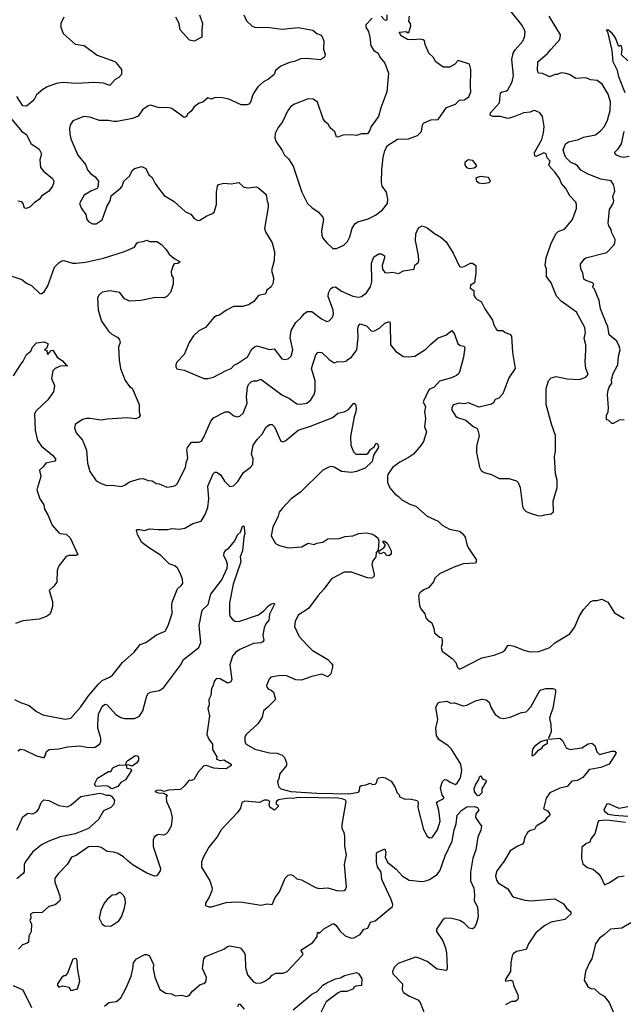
# Model space of a CAD drawing. Extents: x 1690054 to 1842981, y 782881 to 914114.
# Tile 609 of 656: x 1824589 to 1829457, y 859199 to 867136. Entities that reach past the tile are written whole.
import ezdxf

# ---------------------------------------------------------------- set-up
doc = ezdxf.new("R2010")
doc.units = 0

msp = doc.modelspace()

# ---------------------------------------------------------------- linework, layer by layer
at = {"layer": '0CON10XD'}
for points in [[(1828825, 863143.8), (1828875, 863153.3), (1828895, 863170), (1828891.2, 863255), (1828923.9, 863366.1), (1828923.9, 863423.9), (1828911.2, 863475), (1828903.3, 863615), (1828910, 863655), (1828910, 863785), (1828878.8, 863875), (1828836.2, 864035), (1828836.1, 864163.9), (1828853.3, 864225), (1828875, 864250), (1828915, 864259.2), (1829005, 864242.2), (1829103.5, 864236.5), (1829156.1, 864253.9), (1829173.3, 864275), (1829153.9, 864323.9), (1829149.2, 864375), (1829156, 864475), (1829154.2, 864515), (1829142.5, 864565), (1829151.9, 864615), (1829148.2, 864655), (1829078.7, 864778.7), (1828955, 864868), (1828918.1, 864908.1), (1828875.4, 865015.4), (1828838.6, 865065), (1828836.8, 865126.8), (1828828, 865155), (1828835.3, 865215), (1828874.5, 865335.5), (1828915, 865412.9), (1828932.5, 865427.5), (1828981.7, 865448.3), (1829048.6, 865525), (1829079.5, 865615), (1829081.1, 865645), (1829075.3, 865665.3), (1829026.9, 865715), (1828994.2, 865775), (1828958.1, 865815), (1828942.5, 865855), (1828908.1, 865905), (1828862.9, 865955), (1828857.5, 865965), (1828866.4, 865995), (1828843.6, 866023.6), (1828835.3, 866055.3), (1828815, 866063.1), (1828755, 866033.8), (1828742.5, 866035), (1828742, 866065), (1828800.2, 866169.8), (1828814.5, 866225), (1828820, 866275), (1828806.4, 866356.4), (1828785, 866384), (1828750.3, 866400.3), (1828735, 866403.1), (1828705, 866390), (1828655, 866383.8), (1828575, 866352.1), (1828525, 866339.5), (1828466.2, 866356.2), (1828405, 866355.5), (1828384.3, 866365), (1828385.6, 866385), (1828458.5, 866465), (1828468, 866545), (1828480, 866555), (1828515, 866561.1), (1828525, 866569.4), (1828561.8, 866635), (1828572.2, 866685), (1828559.1, 866815), (1828569.5, 866865), (1828585, 866892.5), (1828647.4, 866962.6), (1828661.4, 866995), (1828665.6, 867035), (1828660.6, 867055), (1828636.3, 867096.3), (1828502, 867265)], [(1824946.2, 867155), (1824920, 867105), (1824921.2, 867075), (1824938.8, 867025), (1825035, 866939.2), (1825107.9, 866927.9), (1825215, 866850.8), (1825355, 866800), (1825368.3, 866788.3), (1825410, 866735), (1825408.8, 866695), (1825388.8, 866671.2), (1825360, 866655), (1825315, 866606.7), (1825265, 866623.3), (1825195, 866630), (1825045, 866620.5), (1824935, 866630.5), (1824885, 866622.2), (1824811.2, 866595), (1824776.6, 866573.4), (1824725, 866531.2), (1824701.7, 866488.3), (1824645, 866438.8), (1824615, 866441.2), (1824565, 866516.7)], [(1826398, 867175), (1826417, 867127), (1826465, 867083.3), (1826492.3, 867072.3), (1826585, 867075.6), (1826705, 867060.6), (1826835, 867072), (1826951.9, 867051.9), (1826985.6, 867025.6), (1827015, 867014.2), (1827028.9, 866998.9), (1827042.9, 866965), (1827038.3, 866898.3), (1827052.5, 866855), (1827046.4, 866833.6), (1827015, 866812.5), (1826905, 866822), (1826855, 866819.4), (1826805, 866798.6), (1826765, 866792), (1826695, 866762.5), (1826652.5, 866725), (1826642.5, 866695), (1826595, 866655.7), (1826554.6, 866635.4), (1826508.6, 866595), (1826472.1, 866537.9), (1826449.7, 866470.3), (1826436.7, 866455), (1826421.2, 866448.8), (1826375, 866449.4), (1826275, 866494.4), (1826225, 866505.5), (1826165, 866507.5), (1826135, 866496.2), (1826105, 866506), (1826065, 866472), (1826037.3, 866462.7), (1825995.7, 866434.3), (1825971.7, 866398.3), (1825943.3, 866375), (1825933.9, 866356.1), (1825915, 866346.7), (1825815, 866420), (1825793.6, 866426.4), (1825705, 866429.2), (1825643, 866447), (1825625, 866442.5), (1825580.7, 866409.3), (1825545, 866359.2), (1825499.5, 866340.5), (1825375, 866315.8), (1825345, 866315.7), (1825304.2, 866324.2), (1825233.6, 866323.6), (1825155, 866351.2), (1825105, 866356.2), (1825018.8, 866321.2), (1824996.7, 866285), (1824991.7, 866261.7), (1824992, 866215), (1825000, 866175), (1825058, 866045), (1825119.7, 865969.7), (1825135, 865926.7), (1825158.8, 865895), (1825198.3, 865868.3), (1825223.8, 865835), (1825220, 865785), (1825213.9, 865776.1), (1825163.3, 865755), (1825109.7, 865720.3), (1825070, 865655), (1825087.5, 865615), (1825123.3, 865565), (1825130, 865525), (1825146.4, 865506.4), (1825175, 865490), (1825205, 865490), (1825255, 865523.3), (1825294.2, 865635), (1825317.5, 865675), (1825326.2, 865715), (1825405, 865780), (1825416, 865795), (1825428.8, 865835), (1825473.8, 865875), (1825495, 865921.2), (1825515, 865937.5), (1825575, 865952), (1825605, 865936.2), (1825631.2, 865885), (1825658.6, 865865), (1825681.1, 865815), (1825708.9, 865778.9), (1825755, 865720), (1825835, 865670.8), (1825925, 865587.8), (1825969.5, 865569.5), (1825995, 865533.3), (1826025, 865516.7), (1826040.7, 865519.3), (1826097.5, 865555), (1826139.5, 865570.5), (1826156.7, 865585), (1826175.8, 865645), (1826176.2, 865745), (1826183.3, 865795), (1826192.5, 865807.5), (1826235, 865817.5), (1826295, 865813.3), (1826355, 865824.2), (1826397.5, 865785), (1826435, 865779.2), (1826495, 865788.8), (1826518.3, 865778.3), (1826577.6, 865727.6), (1826583.9, 865673.9), (1826593.3, 865655), (1826593.8, 865625), (1826563.2, 865453.2), (1826572, 865425), (1826625, 865336.7), (1826644.3, 865265), (1826642, 865195), (1826628, 865145)], [(1826038.1, 867175), (1826064.4, 867105), (1826056.9, 867055), (1826056.9, 866995), (1825995, 866963.8), (1825959.5, 866969.5), (1825884.4, 867055), (1825875.5, 867105.5), (1825848.8, 867155)], [(1827431.7, 867148.3), (1827381.2, 867095), (1827382, 867075), (1827400.9, 867040.9), (1827414, 866995), (1827420.8, 866925), (1827445, 866886.2), (1827480, 866865), (1827493.8, 866835), (1827534.2, 866784.2), (1827563.3, 866705), (1827550, 866555), (1827501.2, 866425), (1827482.5, 866355), (1827424.3, 866275.7), (1827411.2, 866238.8), (1827395, 866216.7), (1827345, 866216.2), (1827305, 866201.2), (1827265, 866208.8), (1827195, 866206), (1827155, 866188.8), (1827145, 866191.2), (1827131.7, 866231.7), (1827094.2, 866265), (1827076.7, 866295), (1827051.7, 866311.7), (1827035.6, 866335.6), (1826990.4, 866470.4), (1826955, 866495.8), (1826915, 866499.2), (1826804, 866456), (1826774.6, 866435.4), (1826751.1, 866405), (1826708.3, 866311.7), (1826674.3, 866265.7), (1826650.5, 866219.5), (1826646.7, 866185), (1826656.1, 866156.1), (1826705, 866082.5), (1826725.7, 866045), (1826758, 866015), (1826794.3, 865955), (1826863.5, 865745), (1826911.4, 865655), (1826945, 865622), (1827000, 865585), (1827033.9, 865543.9), (1827038.8, 865525), (1827022.9, 865435), (1827025, 865400), (1827033.8, 865375), (1827065, 865337.5), (1827115, 865292.5), (1827145, 865292)], [(1827145, 865292), (1827202.3, 865317.7), (1827232.1, 865347.9), (1827252.9, 865385), (1827271.2, 865455), (1827295, 865493.3), (1827315, 865506.7), (1827398.3, 865531.7), (1827458.8, 865561.2), (1827515.7, 865604.3), (1827555.6, 865655), (1827557.9, 865687.9), (1827546.7, 865745), (1827512.5, 865795), (1827505.8, 865825), (1827508.6, 865925), (1827520, 866025), (1827535, 866082.5), (1827555, 866122.5), (1827636.1, 866173.9), (1827725, 866176.2), (1827798.3, 866201.7), (1827830, 866235), (1827837.5, 866285), (1827847, 866303), (1827905, 866327.5), (1827965, 866330), (1828032.5, 866427.5), (1828104.4, 866455.6), (1828135, 866487.5), (1828175, 866490.6), (1828210.8, 866515), (1828227.5, 866555), (1828224, 866595), (1828226.7, 866735), (1828216.7, 866776.7), (1828125, 866806), (1828095, 866773.8), (1828055.9, 866754.1), (1828005, 866752.5), (1827946.2, 866795), (1827923.3, 866835), (1827890, 866865), (1827860, 866935), (1827854, 866965), (1827844.4, 866974.4), (1827815, 866980), (1827765, 866972.3), (1827717.5, 866975), (1827666, 867005), (1827650, 867035), (1827705, 867040), (1827715, 867030), (1827728.3, 867031.7), (1827742.5, 867085), (1827740, 867105), (1827727.5, 867125), (1827732.5, 867165)], [(1827550, 867175), (1827550, 867135), (1827545, 867130), (1827532.5, 867135), (1827505, 867163.3)], [(1829067.5, 865972.5), (1829034.6, 865984.6), (1828995, 866025.7), (1828985, 866044.3), (1828972.9, 866085), (1828992, 866135), (1829015, 866151.9), (1829095, 866170.4), (1829135, 866189.3), (1829232.8, 866207.2), (1829275, 866241.9), (1829305.8, 866274.2), (1829329.6, 866325), (1829352.1, 866405), (1829353.8, 866475), (1829334.7, 866534.7), (1829287.1, 866617.1), (1829246, 866645), (1829195, 866650.9), (1829155, 866668.5), (1829075, 866662.9), (1829023.3, 866695), (1828995, 866703.3), (1828955, 866707.8), (1828925, 866694.4), (1828905, 866694), (1828865, 866674.4), (1828805, 866703.3), (1828772.5, 866705), (1828766.2, 866725), (1828768.6, 866795), (1828845, 866863.3), (1828875, 866898.1), (1828944.4, 866975), (1828950, 867015), (1828858.9, 867165)], [(1829473.1, 866545), (1829421.8, 866675), (1829410.9, 866725), (1829374.4, 866795), (1829367.2, 866887.2), (1829335.9, 867025.9), (1829322.5, 867055), (1829335, 867053.3), (1829360, 867035), (1829394.2, 866985), (1829415, 866927.5), (1829427.5, 866922.5), (1829435, 866930), (1829440, 866925), (1829446.7, 866895), (1829440, 866855), (1829495, 866803.3)], [(1824514, 866345), (1824605, 866234.2), (1824645, 866211.2), (1824678.7, 866138.7), (1824745, 866091.2), (1824765.8, 866055), (1824751.1, 866005), (1824757.5, 865945), (1824780, 865915), (1824853.8, 865855), (1824864, 865835), (1824862.5, 865815), (1824850.9, 865789.1), (1824824.2, 865755), (1824765.9, 865714.1), (1824745, 865685.8), (1824707.6, 865662.4), (1824672.3, 865627.7), (1824645, 865613.3), (1824627, 865617), (1824616.7, 865655), (1824605, 865666.7), (1824575, 865672)], [(1829505, 866033.5), (1829455, 866025.3), (1829435, 866029.2), (1829403.1, 866045), (1829385.8, 866065), (1829415.3, 866094.7), (1829442.9, 866135), (1829465.5, 866234.5)], [(1828215, 865936.2), (1828255, 865940.8), (1828273.3, 865955), (1828273, 865963), (1828245, 866000), (1828205, 866007.5), (1828180, 865985), (1828180, 865965), (1828192.5, 865945), (1828215, 865936.2)], [(1829465, 863910), (1829425, 863908.8), (1829375, 863880), (1829365, 863880), (1829340, 863905), (1829323, 863913), (1829322, 863945), (1829334.2, 863975), (1829337.7, 864007.7), (1829330.8, 864115), (1829335, 864150), (1829342, 864175), (1829364.3, 864205), (1829361.9, 864235), (1829374.4, 864285), (1829412.9, 864355), (1829417.5, 864425), (1829431.1, 864475), (1829424.5, 864505), (1829404.5, 864545), (1829344.6, 864595), (1829331.8, 864661.8), (1829318.3, 864691.7), (1829274.6, 864804.6), (1829263.2, 864873.2), (1829224.2, 864964.2), (1829214, 864975), (1829211.2, 864985), (1829220, 865005), (1829210, 865015), (1829155, 865032.9), (1829138.8, 865045), (1829130, 865095), (1829115.8, 865125.8), (1829111.2, 865165), (1829141.4, 865205), (1829156.2, 865215), (1829325, 865260), (1829378.8, 865315), (1829388.8, 865335), (1829392, 865365), (1829362.5, 865422.5), (1829359.2, 865445), (1829340, 865475), (1829335.6, 865495), (1829346.9, 865605), (1829375.3, 865654.7), (1829380.6, 865675), (1829371.9, 865711.9), (1829388.5, 865755), (1829386.4, 865776.4), (1829377.8, 865807.8), (1829358.1, 865838.1), (1829275, 865849.6), (1829175, 865889.6), (1829115, 865921.9), (1829088.2, 865958.2), (1829067.5, 865972.5)], [(1828325, 865816.2), (1828375, 865822.5), (1828387.5, 865835), (1828370, 865865), (1828305, 865870.6), (1828280, 865865), (1828268, 865855), (1828272, 865835), (1828295, 865821.4), (1828325, 865816.2)], [(1826628, 865145), (1826620.8, 865115), (1826635.6, 865055.6), (1826632.9, 865015), (1826616.4, 864983.6), (1826582.9, 864955), (1826575, 864932), (1826565, 864924.3), (1826515, 864912.5), (1826478, 864865), (1826435, 864837.1), (1826385, 864824.3), (1826312.5, 864825), (1826256.2, 864795), (1826195, 864751.2), (1826175, 864748.8), (1826155, 864736.7), (1826086.2, 864655), (1826035, 864628.1), (1825991.7, 864588.3), (1825956, 864535), (1825914.1, 864435.9), (1825857.5, 864375), (1825847.5, 864355), (1825847, 864337), (1825855, 864322.5), (1825915, 864310), (1826074.5, 864244.5), (1826105, 864243.1), (1826153.3, 864255), (1826255, 864308.6), (1826295, 864323.3), (1826319.7, 864350.3), (1826346.7, 864365), (1826425, 864418.1), (1826460.6, 864479.4), (1826481.9, 864498.1), (1826505, 864507.5), (1826605, 864477.6), (1826641.7, 864481.7), (1826702.4, 864402.4), (1826725, 864396), (1826755, 864401.2), (1826777.5, 864425), (1826792.5, 864475), (1826770.9, 864570.9), (1826779.7, 864630.3), (1826815.5, 864694.5), (1826859.2, 864735), (1826885, 864768.8), (1826907.3, 864782.7), (1826945, 864784), (1827022.5, 864725), (1827065, 864703.3), (1827085, 864707.5), (1827110.7, 864739.3), (1827118.8, 864765), (1827118, 864795), (1827077.1, 864905), (1827078.9, 864935), (1827095, 864965.8), (1827115, 864980), (1827135, 864981.4), (1827185, 864948.5), (1827275, 864906.9), (1827325, 864899.2), (1827345.3, 864904.7), (1827385, 864934.3), (1827417.4, 864982.6), (1827429.6, 865025), (1827427.2, 865172.8), (1827446, 865225), (1827485, 865247.5), (1827508.3, 865248.3), (1827531.7, 865231.7), (1827532, 865215), (1827511.4, 865155), (1827515.6, 865125), (1827535, 865098.1), (1827555, 865094.5), (1827595, 865100), (1827645, 865089.1), (1827685, 865110.8), (1827770, 865125), (1827775, 865157.5), (1827802, 865178), (1827807.1, 865192.9), (1827805.6, 865235), (1827780.6, 865355), (1827785, 865410), (1827805, 865457.5), (1827835, 865473.8), (1827875, 865458), (1827935, 865411.4), (1827985, 865382.9), (1828027.5, 865345), (1828084.5, 865254.5), (1828135, 865146.7), (1828155, 865142), (1828175, 865145.8), (1828225, 865172), (1828242, 865172), (1828268.8, 865155), (1828268, 865095), (1828256.7, 865015), (1828224.7, 864995.3), (1828221.9, 864971.9), (1828252.5, 864952.5), (1828252.5, 864915), (1828264.4, 864895), (1828279.8, 864879.8), (1828310, 864865), (1828340, 864805), (1828402, 864715), (1828412.9, 864675), (1828435, 864638.8), (1828445, 864631.2), (1828485, 864630), (1828503.3, 864613.3), (1828541.5, 864601.5), (1828555.5, 864585.5), (1828564.4, 864454.4), (1828583.8, 864325), (1828535, 864250), (1828485, 864120), (1828453.3, 864085), (1828423.3, 864075), (1828406.7, 864045), (1828394.1, 864035.9), (1828295, 864013.3), (1828205, 864046.7), (1828175, 864040), (1828135, 864044), (1828085, 864031.2), (1828073.1, 864005), (1828075, 863987.5), (1828102.7, 863942.7), (1828119.3, 863929.3), (1828188.3, 863908.3), (1828246.4, 863856.4), (1828275, 863843.3), (1828285, 863827.5), (1828294, 863785), (1828273.8, 863695), (1828273.9, 863646.1), (1828297.7, 863527.7), (1828311.4, 863501.4), (1828335.9, 863485.9), (1828395, 863470), (1828455, 863436.7), (1828535, 863438.8), (1828595, 863420), (1828610, 863405), (1828626, 863365), (1828643.3, 863215), (1828653.6, 863193.6), (1828675, 863172.5), (1828705, 863157.5), (1828765, 863138.8), (1828795, 863136.2), (1828825, 863143.8)], [(1824525, 865068.1), (1824605, 865041.4), (1824645, 865011.4), (1824685, 864992.5), (1824755, 864926.7), (1824765, 864927.5), (1824785, 864943.3), (1824815, 864990), (1824869.5, 865140.5), (1824904.1, 865175.9), (1824928.3, 865191.7), (1824945, 865194), (1825015, 865174.2), (1825044.3, 865174.3), (1825118.3, 865181.7), (1825265, 865213.5), (1825435, 865267.1), (1825515, 865303.3), (1825533.3, 865335), (1825545, 865342.5), (1825585, 865347.5), (1825615, 865360), (1825635, 865347.5), (1825695, 865347.5), (1825732.5, 865325), (1825766.4, 865286.4)], [(1825766.4, 865286.4), (1825793.3, 865245), (1825835, 865211.2), (1825882.5, 865185), (1825865, 865170), (1825835, 865167.5), (1825827.5, 865155), (1825810, 865105), (1825812.5, 865075), (1825826.7, 865055), (1825826.2, 865005), (1825805, 864937.5), (1825775, 864904), (1825755, 864894.3), (1825685, 864895.8), (1825565, 864871.4), (1825475, 864866.2), (1825435, 864886.7), (1825395.6, 864935.6), (1825315, 864949.6), (1825255, 864939.4), (1825230.6, 864919.4), (1825217.1, 864895), (1825223.1, 864795), (1825247.5, 864705), (1825305.8, 864625), (1825331.7, 864601.7), (1825379.2, 864575), (1825394.3, 864554.3), (1825399.4, 864535), (1825385.5, 864495), (1825390, 864395), (1825402, 864325), (1825438.8, 864228.8), (1825475, 864178.8), (1825495.6, 864165.6), (1825551.2, 864035), (1825552.5, 863975), (1825560, 863945), (1825550.5, 863929.5), (1825525, 863918.8), (1825456.1, 863926.1), (1825293.2, 863916.8), (1825245, 863908.1), (1825155, 863922.5), (1825125, 863920.8), (1825095, 863914), (1825035.8, 863874.2), (1825030.8, 863845), (1825044.2, 863805), (1825095.5, 863745.5), (1825126.9, 863665), (1825135, 863560), (1825154.3, 863495), (1825205, 863418.8), (1825246.1, 863396.1), (1825291.7, 863381.7), (1825335, 863383.3), (1825406.4, 863373.6), (1825436.1, 863383.9), (1825475, 863410), (1825554.3, 863435.7), (1825585, 863438.6), (1825625, 863422), (1825657.8, 863417.8), (1825688.3, 863398.3), (1825715, 863394), (1825775, 863366.7), (1825815, 863373.3), (1825845, 863381.2), (1825860, 863395), (1825925.7, 863525), (1825931.4, 863565), (1825945.5, 863605), (1825937.1, 863665), (1825942.5, 863687.5), (1825975, 863729.2), (1826035, 863730), (1826055, 863738), (1826075, 863770), (1826131.2, 863898.8), (1826152.4, 863927.6), (1826245.6, 863974.4), (1826275, 863975.8), (1826315, 863944), (1826346.4, 863933.6), (1826365, 863940), (1826391.2, 863965), (1826422.5, 864045), (1826416.9, 864095), (1826427.3, 864175), (1826435, 864195.8), (1826455, 864218.1), (1826475, 864225.6), (1826505, 864225.7), (1826535, 864237.1), (1826702.4, 864112.4), (1826763.8, 864083.8), (1826825, 864040.8), (1826855, 864036.2), (1826905, 864044.2), (1826937.8, 864072.2), (1826963.1, 864115), (1826972.5, 864145), (1826972.9, 864225), (1826942.1, 864325), (1826976.2, 864435), (1826997.5, 864455), (1827025, 864452.5), (1827085, 864397.1), (1827125, 864371.2), (1827155, 864380), (1827195, 864376.7), (1827227.5, 864385), (1827235, 864397.5), (1827265, 864416.2), (1827307.8, 864475), (1827319.1, 864575), (1827316.9, 864645), (1827322.1, 864667.9), (1827335, 864683.3), (1827385, 864668.8), (1827425, 864629.2), (1827445, 864624.2), (1827490.5, 864649.5), (1827535, 864688.8), (1827572.5, 864702.5), (1827578, 864685), (1827580, 864515), (1827622.1, 864462.1), (1827685, 864421.2), (1827725, 864417.8), (1827775, 864422.5), (1827865, 864478.8), (1827905, 864520), (1827965, 864572), (1828027, 864593), (1828075, 864630), (1828095, 864600), (1828123.2, 864523.2), (1828145, 864508.8), (1828170, 864505), (1828180, 864495), (1828168.8, 864415), (1828139.2, 864305), (1828130, 864285), (1828112.6, 864267.4), (1828071.7, 864248.3), (1827975, 864222.5), (1827928.1, 864171.9), (1827895, 864158.5), (1827885, 864148.2), (1827844.3, 864055), (1827860.6, 864015), (1827854.3, 863975.7), (1827862.6, 863922.6), (1827853.1, 863853.1), (1827869.2, 863815), (1827845, 863736.7), (1827825.5, 863704.5), (1827765.3, 863634.7), (1827724.4, 863605.6), (1827655, 863570), (1827596.2, 863525), (1827558.8, 863471.2), (1827554.3, 863455.7), (1827556, 863405), (1827575, 863363.3), (1827613.4, 863313.4), (1827643.4, 863293.4), (1827670.8, 863265), (1827735, 863230.8), (1827785, 863214.3), (1827874.2, 863134.2), (1827965, 863094.2), (1827995, 863061.2), (1828055, 863030), (1828135, 863012), (1828160, 862995), (1828182, 862965), (1828195.6, 862905), (1828209.4, 862875), (1828270, 862785), (1828270, 862765), (1828262.5, 862755), (1828165, 862748.6), (1828085, 862720), (1827975, 862668.6), (1827937.5, 862635), (1827927.5, 862605), (1827885, 862556.7), (1827849.5, 862540.5), (1827816.2, 862515), (1827805.9, 862494.1), (1827814.3, 862415), (1827825, 862386.7), (1827855.7, 862345.7), (1827865.8, 862315.8), (1827878.3, 862298.3), (1827912.5, 862275), (1827929.3, 862229.3), (1827933.6, 862193.6), (1827975, 862160), (1827990, 862155), (1827997.5, 862135), (1827997.5, 862105), (1827987.5, 862075), (1827997.5, 862045), (1828077.7, 861987.7), (1828106.7, 861955), (1828120, 861915), (1828135, 861903.8), (1828145, 861903.8), (1828315, 861990.8), (1828415, 862014.2), (1828485, 862040), (1828505, 862056.7), (1828525, 862091.2), (1828534.5, 862095.5), (1828576.5, 862086.5), (1828655, 862053.1), (1828705, 862040), (1828775, 862042.9), (1828865, 862075.6), (1828905, 862112.5), (1829025.7, 862185), (1829063.3, 862236.7), (1829105, 862332), (1829135, 862382), (1829196.2, 862445), (1829217.5, 862455), (1829244.6, 862454.6), (1829285, 862464.6), (1829332.1, 862442.1), (1829387.5, 862355), (1829465, 862308.8)], [(1824539.5, 864265), (1824594.3, 864355), (1824617.8, 864382.2), (1824645, 864436.7), (1824678.8, 864465), (1824692.5, 864495), (1824725, 864530.8), (1824785, 864538.1), (1824815, 864526.7), (1824816.7, 864515), (1824803.8, 864486.2), (1824790, 864475), (1824808.3, 864468.3), (1824811.7, 864451.7), (1824815, 864437.5), (1824841.7, 864468.3), (1824855, 864472.5), (1824890, 864415), (1824935, 864386), (1824967.5, 864347.5), (1824977.5, 864345), (1824915, 864344), (1824875, 864324), (1824856, 864305), (1824846.7, 864245), (1824868.3, 864188.3), (1824862, 864135), (1824815, 864071.2), (1824720, 863980), (1824708.9, 863955), (1824713.3, 863825), (1824732.9, 863745), (1824765, 863699.2), (1824854, 863625), (1824878, 863595), (1824878.8, 863585), (1824872, 863578), (1824799.4, 863560.6), (1824779.5, 863530.5), (1824748, 863505), (1824760, 863455), (1824727.9, 863345), (1824751.5, 863275), (1824782.5, 863225), (1824790.2, 863190.2), (1824816, 863146), (1824852.1, 863062.1), (1824905, 863000.6), (1824915, 862993.8), (1824965, 862989.4), (1824995, 862958.8), (1825056.7, 862825), (1825043.3, 862816.7), (1824985, 862816), (1824965, 862810), (1824903.3, 862735), (1824891.2, 862695), (1824887.3, 862602.7), (1824865, 862570), (1824827.5, 862535), (1824854, 862445), (1824853.8, 862405), (1824840.8, 862359.2), (1824828.3, 862341.7), (1824804.2, 862325.8), (1824745, 862304.2), (1824615, 862289.2), (1824555, 862268.8)], [(1824547.5, 861655), (1824595, 861631.2), (1824665, 861607.5), (1824725, 861559.2), (1824775, 861531.9), (1824955, 861498.6), (1825000, 861505), (1825083.3, 861596.7), (1825144.4, 861685), (1825221.5, 861778.5), (1825255, 861810), (1825313.3, 861835), (1825337.6, 861852.4), (1825418, 861955), (1825512.1, 862037.9), (1825560.3, 862099.7), (1825605.6, 862114.4), (1825691.7, 862178.3), (1825762.7, 862207.3), (1825787.5, 862252.5), (1825819.6, 862350.4), (1825816.9, 862415), (1825818.3, 862441.7), (1825862.1, 862547.9), (1825893.2, 862576.8), (1825904.2, 862595), (1825902, 862625), (1825884, 862675), (1825861.2, 862715), (1825840, 862735), (1825795, 862750.8), (1825725, 862820), (1825635.6, 862875.6), (1825573, 862923), (1825538, 862985), (1825530.5, 863019.5), (1825535, 863026.2), (1825553.9, 863026.1), (1825595, 863018), (1825635, 863032), (1825705, 863027.1), (1825785, 863027.5), (1825815, 863034.2), (1825875, 863030), (1825921.4, 863038.6), (1825986.1, 863073.9), (1826051.4, 863095), (1826083.6, 863146.4), (1826105.4, 863204.6), (1826113.5, 863275), (1826106.7, 863375), (1826148.6, 863475), (1826161.5, 863488.5), (1826175, 863488.6), (1826205, 863469.2), (1826218.8, 863451.2), (1826240, 863415), (1826285, 863372.9), (1826312.6, 863377.4), (1826347.2, 863412.7), (1826394.5, 863485), (1826446.7, 863525), (1826468.3, 863551.7), (1826473.2, 863595), (1826458.2, 863635), (1826471.5, 863705), (1826505, 863751.9), (1826545.8, 863795), (1826575, 863850), (1826605, 863873.8), (1826625, 863873.8), (1826644, 863855), (1826695, 863738.8), (1826715, 863732.5), (1826735, 863743.1), (1826835, 863828.5), (1826935, 863858.8), (1827115, 863928.8), (1827155, 863964), (1827205, 863974), (1827241.2, 863995), (1827285, 864044), (1827297.9, 864037.9), (1827302.9, 864005), (1827300.7, 863975), (1827287.5, 863935), (1827257.5, 863775), (1827258.8, 863705), (1827282.4, 863652.4), (1827301.2, 863635), (1827385.6, 863634.4), (1827399.5, 863640.5), (1827418.1, 863671.9), (1827448, 863692), (1827465, 863721.2), (1827475, 863716.2), (1827482.2, 863695), (1827479.5, 863685), (1827441.9, 863625), (1827430.6, 863575), (1827375, 863520), (1827305, 863494.3), (1827265, 863486.5), (1827185, 863494.6), (1827125, 863528.6), (1827105, 863533.1), (1827082.1, 863527.9), (1827035, 863503.8), (1826855, 863327.1), (1826777.3, 863272.7), (1826705, 863195.8), (1826681.9, 863165), (1826674.3, 863135), (1826631.9, 863045), (1826617.5, 862975), (1826652.5, 862915), (1826685, 862897.5), (1826755, 862880), (1826865, 862887.8), (1826915, 862916.9), (1826965, 862905.7), (1826985, 862917.5), (1827035, 862925.5), (1827075, 862950.7), (1827165, 862954.6), (1827215, 862970), (1827275, 862974.5), (1827325, 862993.6), (1827385, 862999.2), (1827425, 862991.4), (1827444.4, 862984.4), (1827478.3, 862958.3), (1827486, 862935), (1827478.8, 862861.2), (1827465, 862840), (1827462.5, 862805), (1827437.5, 862775), (1827430, 862745), (1827448.8, 862665), (1827445.9, 862644.1), (1827425.9, 862634.1), (1827395, 862638), (1827265, 862681.8), (1827206.2, 862683.8), (1827105, 862628.1), (1827041.1, 862545), (1826996.4, 862495), (1826919.1, 862390.9), (1826835.8, 862335), (1826810, 862285), (1826804.3, 862245), (1826844.2, 862165), (1826907.1, 862095), (1826948, 862055), (1827075, 861977.5), (1827100.3, 861950.3), (1827110.8, 861935), (1827112.3, 861917.7), (1827097.2, 861862.8), (1827075, 861838.1), (1827025, 861861.4), (1826945, 861841.4), (1826860.9, 861810.9), (1826815, 861813.6), (1826735, 861850.8), (1826675, 861848), (1826613.9, 861836.1), (1826600.5, 861819.5), (1826580.8, 861769.2), (1826581.9, 861755), (1826595, 861738.6), (1826615, 861734), (1826635.5, 861715.5), (1826651.9, 861655), (1826590.8, 861595), (1826556.2, 861565), (1826543.8, 861515), (1826508.6, 861461.4), (1826415, 861373.8), (1826405.7, 861355), (1826404.2, 861315), (1826415.9, 861295.9), (1826484.6, 861254.6), (1826604.5, 861225.5), (1826666.7, 861225), (1826705, 861206.9), (1826725, 861187.5), (1826740.4, 861145), (1826740, 861125), (1826684.3, 861055), (1826680.8, 861025), (1826668.8, 860995), (1826676.7, 860955), (1826696.2, 860935), (1826775, 860915.9), (1826985, 860901.5), (1827243.1, 860896.9), (1827320.9, 860909.1), (1827329.1, 860920.9), (1827332.5, 860955), (1827345, 860962.9), (1827381.7, 860968.3), (1827415, 860981.2), (1827435, 860970), (1827455, 860974.4), (1827467.1, 860985), (1827474, 861015), (1827485, 861026), (1827515, 861031.2), (1827535.9, 861025.9), (1827585, 860996.7), (1827616.8, 860946.8), (1827633.8, 860905), (1827652.5, 860885), (1827650, 860875), (1827695, 860852), (1827735, 860855.7), (1827795, 860843.3), (1827804, 860825), (1827801.2, 860785), (1827845, 860607.5), (1827875.8, 860555.8), (1827895, 860541.2), (1827915, 860543.8), (1827960, 860605), (1827979.4, 860675), (1827969.4, 860765), (1827951.4, 860825), (1827960.8, 860835), (1828004.3, 860855), (1828011.2, 860865), (1827997.5, 860885), (1827982.5, 860945), (1827998, 860995), (1828015, 861011.2), (1828035, 861010), (1828060.3, 860990.3), (1828105, 860970), (1828118.3, 860981.7), (1828144.2, 861025.8), (1828155.6, 861085), (1828147.3, 861135), (1828072.7, 861255), (1828045, 861282.2), (1827968.8, 861335), (1827950, 861365), (1827944, 861425), (1827960.8, 861495), (1827945.8, 861595), (1827965, 861628.8), (1827975, 861634.3), (1828035, 861644), (1828065, 861627.5), (1828095, 861628.1), (1828165, 861604.3), (1828195, 861611.4), (1828265, 861646.2), (1828315, 861658), (1828352.3, 861652.3), (1828374.4, 861634.4), (1828389.4, 861595), (1828425, 861535.8), (1828465, 861508.6), (1828495, 861502.2), (1828545, 861514.3), (1828635, 861551.9), (1828675, 861558), (1828711.8, 861598.2), (1828785, 861727.5), (1828795, 861735.5), (1828832.5, 861745), (1828892.5, 861745), (1828910, 861735), (1828911.1, 861715), (1828889.1, 861585), (1828875, 861550), (1828860.8, 861505), (1828872, 861455), (1828876.2, 861395), (1828853.3, 861345), (1828857.5, 861337.5), (1828945, 861343.8), (1828966.1, 861326.1), (1828997.3, 861267.3), (1829025, 861253.1), (1829122.7, 861267.3), (1829175, 861300), (1829204.1, 861304.1), (1829228, 861285), (1829244.2, 861235), (1829265, 861214), (1829365, 861240), (1829390, 861240), (1829398.8, 861225), (1829343.3, 861135), (1829275, 861108.2), (1829188.3, 861091.7), (1829176.7, 861085), (1829131.9, 861028.1), (1829085, 861002.9), (1829043.3, 860996.7), (1829005, 860954.4), (1828945, 860940.6), (1828865, 860904.4), (1828835, 860861.2), (1828813.1, 860775), (1828845, 860759.5), (1828865.4, 860735), (1828861.9, 860718.1), (1828839, 860701), (1828821.1, 860675), (1828754.4, 860635), (1828742.2, 860607.8), (1828705, 860599.2), (1828684.5, 860585.5), (1828659.2, 860540.8), (1828653.8, 860505), (1828645, 860490), (1828605.3, 860474.8), (1828544, 860436), (1828497.4, 860352.6), (1828436.9, 860275), (1828425.7, 860235), (1828435, 860200), (1828448.7, 860178.7), (1828525, 860129.2), (1828560, 860075), (1828575, 860063.5), (1828665, 860039.1), (1828715, 860033.4), (1828905, 860048.6), (1828975, 860010), (1829000, 859975), (1829033.8, 859945), (1829033.3, 859925), (1828985, 859884.2), (1828875, 859860.8), (1828825, 859834.2), (1828752.5, 859775), (1828693.6, 859686.4), (1828675, 859641.2), (1828595, 859624), (1828570, 859605), (1828561.2, 859588.8), (1828550, 859535), (1828548.6, 859465), (1828509.4, 859405), (1828503.3, 859385), (1828552.7, 859392.7), (1828565.6, 859385.6), (1828572.4, 859352.4), (1828605.8, 859275), (1828610, 859245), (1828603.9, 859236.1), (1828585, 859223.3), (1828555, 859222.5), (1828506.1, 859193.9)], [(1824575, 861243.8), (1824594.4, 861255.6), (1824625, 861249.4), (1824725, 861201.9), (1824775, 861188), (1824785, 861190), (1824795, 861202.5), (1824804.2, 861235.8), (1824827.3, 861252.7), (1824905, 861258.9), (1824975, 861275.5), (1825075, 861282.9), (1825145, 861268.1), (1825197.9, 861272.1), (1825232, 861295), (1825242.5, 861315), (1825243.1, 861345), (1825219.6, 861425), (1825218.1, 861458.1), (1825225, 861538.8), (1825255, 861598.8), (1825275, 861617.5), (1825295, 861612.5), (1825365.3, 861535.3), (1825405, 861510.6), (1825435, 861503.1), (1825515, 861502.9), (1825555, 861522.5), (1825582.5, 861565), (1825614.2, 861685.8), (1825625, 861703.3), (1825645, 861716.7), (1825715, 861728.8), (1825749.7, 861750.3), (1825885, 861933.5), (1825910.4, 861979.6), (1826035, 862074.3), (1826050, 862115), (1826037.4, 862252.6), (1826061.1, 862375), (1826107.9, 862422.1), (1826131.2, 862505), (1826218.8, 862621.2), (1826261.8, 862715), (1826265.4, 862745.4), (1826255.6, 862775), (1826234.3, 862815), (1826238.3, 862841.7), (1826255, 862863.3), (1826276.7, 862875), (1826324, 862935), (1826345, 862983.3), (1826370, 863005), (1826385, 863052.5), (1826396, 863056), (1826405.7, 862994.3), (1826396.2, 862963.8), (1826385.4, 862854.6), (1826366, 862805), (1826372.2, 862765), (1826310.8, 862585), (1826282.3, 862435), (1826281.5, 862345), (1826287.1, 862325), (1826305, 862300.8), (1826327.6, 862287.6), (1826355.6, 862285.6), (1826515, 862337.5), (1826558.5, 862371.5), (1826595, 862411.4), (1826615, 862425.7), (1826641.7, 862431.7), (1826643.3, 862425), (1826604.3, 862345), (1826597.8, 862295), (1826575, 862265.7), (1826560.6, 862235), (1826551.1, 862175), (1826557.5, 862135), (1826549.3, 862120.7), (1826535, 862114), (1826475, 862108.9), (1826365, 862058.2), (1826330, 862035), (1826305, 862006), (1826284.5, 861935.5), (1826300, 861815), (1826290, 861795), (1826265, 861788.6), (1826205, 861823.3), (1826175.5, 861824.5), (1826157.1, 861805), (1826150.5, 861769.5), (1826136.9, 861745), (1826130.6, 861689.4), (1826114.6, 861655), (1826116.3, 861613.7), (1826105.6, 861585), (1826120, 861525), (1826099.4, 861375), (1826115, 861336), (1826143.1, 861295), (1826144.3, 861254.3), (1826180, 861195), (1826176.2, 861175), (1826205, 861163.8), (1826235, 861169.2), (1826293.8, 861135), (1826293.3, 861125), (1826255, 861098.1), (1826190.3, 861099.7), (1826155, 861102.2), (1826093, 861123), (1826075, 861121.4), (1826029.3, 861070.7), (1825995, 861014), (1825975, 861004), (1825955, 861006), (1825915, 860956.7), (1825885, 860930.6), (1825790, 860925), (1825755, 860916), (1825725, 860924.2), (1825696.1, 860923.9), (1825680, 860915), (1825705, 860903.3), (1825751.2, 860901.2), (1825777.5, 860885), (1825770.8, 860865), (1825772.5, 860835), (1825805.7, 860765), (1825817.5, 860705), (1825811.2, 860635), (1825783.9, 860586.1), (1825768.3, 860571.7), (1825745, 860563.3), (1825705, 860568), (1825695, 860563.8), (1825673.2, 860546.8), (1825664.4, 860525.6), (1825665, 860472.5), (1825724.4, 860295), (1825720.6, 860275), (1825695.7, 860234.3), (1825675, 860232.9), (1825615, 860255.6), (1825505, 860320.4), (1825463.6, 860353.6), (1825425, 860387.8), (1825375, 860417.1), (1825345, 860426.4), (1825295, 860430.6), (1825245, 860462.5), (1825215, 860471.1), (1825145, 860469.2), (1825045, 860399.2), (1825008, 860385), (1824972.4, 860327.6), (1824901.2, 860255), (1824872.5, 860215), (1824872.5, 860185), (1824912.9, 860075), (1824915.8, 860045), (1824909.7, 860030.3), (1824875, 860002), (1824822.7, 859987.3), (1824770.3, 859939.7), (1824695, 859935.6), (1824676.7, 859925), (1824678, 859895), (1824670.8, 859875), (1824682.9, 859845), (1824681.1, 859785), (1824661.9, 859748.1), (1824658.6, 859701.4), (1824647.9, 859692.1), (1824610.2, 859679.8), (1824580, 859645)], [(1827565, 862814), (1827546.7, 862816.7), (1827536.7, 862835), (1827525, 862841.2), (1827495, 862830), (1827487.5, 862835), (1827487.5, 862855), (1827525, 862878.8), (1827536.2, 862895), (1827536.7, 862906.7), (1827520, 862925), (1827520, 862935), (1827535, 862932.5), (1827555, 862913.3), (1827586, 862855), (1827585, 862827.5), (1827565, 862814)], [(1828725, 861202.5), (1828745, 861213.3), (1828773, 861247), (1828800, 861265), (1828814, 861286), (1828845, 861303.8), (1828845, 861330), (1828795, 861318.8), (1828745, 861278.8), (1828726.2, 861255), (1828720, 861205), (1828725, 861202.5)], [(1825335, 860935.7), (1825325, 860938.6), (1825305, 860954.6), (1825285, 860959.8), (1825202, 860955), (1825192.1, 860975), (1825217.5, 861022.5), (1825305, 861077.1), (1825325, 861076.7), (1825341.4, 861105), (1825355, 861113.6), (1825395, 861128.9), (1825443.6, 861126.4), (1825450, 861155), (1825460, 861165), (1825523.3, 861205), (1825542, 861202), (1825548.3, 861188.3), (1825547, 861167), (1825534, 861145), (1825495, 861120), (1825465, 861129.2), (1825447.5, 861125), (1825452.9, 861102.9), (1825485, 861096.7), (1825490.8, 861085), (1825441.5, 861008.5), (1825405, 860988.1), (1825381.2, 860955), (1825345, 860941.5), (1825335, 860935.7)], [(1828285, 860880), (1828265, 860900), (1828256.7, 860915), (1828255, 860940), (1828265, 860968), (1828290, 861005), (1828296.4, 861033.6), (1828305, 861040), (1828325, 861013.3), (1828347.5, 861005), (1828351.2, 860995), (1828316, 860935), (1828315.8, 860905), (1828295, 860882), (1828285, 860880)], [(1824565, 860603.5), (1824615, 860710), (1824655, 860740), (1824695, 860735.6), (1824725, 860751.9), (1824740.2, 860769.8), (1824762.7, 860827.3), (1824782.4, 860847.6), (1824825, 860843.5), (1824905, 860801.1), (1824975, 860791.8), (1825005, 860807.5), (1825083.3, 860875), (1825235, 860900.6), (1825260, 860895), (1825285, 860884.6), (1825315, 860884.4), (1825328, 860878), (1825352.9, 860845), (1825347.9, 860812.1), (1825324.3, 860785), (1825265, 860757.9), (1825225, 860690), (1825142.6, 860617.4), (1825036.6, 860573.4), (1824915, 860548.7), (1824824, 860515), (1824765.3, 860484.7), (1824691.8, 860425), (1824632, 860345), (1824624, 860325), (1824623.9, 860266.1), (1824617.3, 860252.7), (1824565, 860210)], [(1826113.9, 859983.9), (1826135, 859984), (1826255, 860020), (1826335, 860025.5), (1826385, 860023.5), (1826535, 859997.5), (1826585, 860008.6), (1826625, 860003.1), (1826650.6, 860059.4), (1826685, 860106.7), (1826730, 860215), (1826755, 860241.2), (1826774.2, 860245.8), (1826795, 860236.9), (1826825, 860211.9), (1826863, 860203), (1826975, 860140), (1827005, 860132.9), (1827075, 860137.5), (1827155, 860114), (1827205, 860116), (1827216, 860125), (1827224.3, 860145), (1827208.6, 860325), (1827225.6, 860405), (1827211.8, 860475), (1827212.4, 860555), (1827206, 860585), (1827190.8, 860615), (1827189.7, 860649.7), (1827220.8, 860835), (1827218, 860845), (1827190, 860855), (1827155, 860860.4), (1826835, 860867.6), (1826795, 860858.6), (1826765, 860861.9), (1826705, 860852), (1826675, 860846.2), (1826659.4, 860835), (1826656.1, 860816.1), (1826673.3, 860805), (1826673.8, 860795), (1826645, 860763.8), (1826610, 860785), (1826601.2, 860805), (1826606.5, 860835), (1826588.8, 860845), (1826561.2, 860845), (1826522.7, 860827.3), (1826405, 860837.5), (1826380, 860825), (1826369.1, 860780.9), (1826346.2, 860745), (1826215, 860606.7), (1826181.7, 860548.3), (1826115, 860466.7), (1826067.6, 860382.4), (1826054.2, 860345), (1826056, 860305), (1826122.5, 860195), (1826140, 860135), (1826138, 860115), (1826115.9, 860064.1), (1826086.7, 860015), (1826087, 859997), (1826113.9, 859983.9)], [(1825272.5, 859185), (1825307.2, 859212.8), (1825368.9, 859221.1), (1825405, 859251.2), (1825448.2, 859331.8), (1825488.2, 859425), (1825502.3, 859485), (1825505.7, 859535), (1825530, 859565), (1825599.5, 859600.5), (1825615, 859602), (1825635, 859588.8), (1825669.1, 859519.1), (1825666.7, 859485), (1825678, 859418), (1825718.6, 859318.6), (1825767.9, 859287.9), (1825813.1, 859283.1), (1825845, 859266.9), (1825895, 859273.8), (1825935, 859261.2), (1825955, 859270), (1825983.4, 859306.6), (1826045, 859359.2), (1826075, 859368), (1826089.1, 859380.9), (1826094.4, 859415), (1826063.2, 859486.8), (1826072.9, 859565), (1826086.2, 859585), (1826235, 859643.8), (1826263.8, 859665), (1826285, 859670), (1826370, 859655), (1826400.8, 859610.8), (1826407.8, 859595), (1826410, 859495), (1826426.6, 859436.6), (1826475, 859380), (1826495, 859371.1), (1826537.2, 859372.8), (1826565, 859385.7), (1826606.2, 859413.8), (1826625.5, 859434.5), (1826655, 859450), (1826715, 859449.2), (1826747, 859463), (1826870, 859595), (1826874, 859605), (1826856.7, 859635), (1826952.1, 859697.9), (1826988.8, 859745), (1826990, 859775), (1826995, 859780), (1827005, 859770), (1827042.7, 859807.3), (1827115, 859847.1), (1827125, 859847.5), (1827140.8, 859835), (1827170.3, 859790.3), (1827215, 859752), (1827265, 859732.5), (1827285, 859735.7), (1827335, 859761.5), (1827365, 859804.4), (1827397.7, 859812.3), (1827419.6, 859860.4), (1827457.1, 859872.9), (1827597, 859987), (1827598, 860005), (1827585.6, 860045), (1827510, 860205), (1827504.4, 860265), (1827475, 860307.5), (1827467.8, 860345), (1827466.2, 860415), (1827475, 860426.2), (1827535, 860452.5), (1827542, 860425), (1827537.5, 860385), (1827555, 860346.2), (1827625, 860288), (1827674.6, 860234.6), (1827729.7, 860199.7), (1827835, 860190.6), (1827865, 860193.5), (1827895, 860205.5), (1827955, 860245.5), (1827979.7, 860280.3), (1828019.8, 860395), (1828075.9, 860515), (1828092.1, 860605), (1828108.1, 860655), (1828116, 860724), (1828156, 860764), (1828195, 860790), (1828255, 860794.8), (1828280, 860785), (1828291.8, 860765), (1828268.4, 860735), (1828265.3, 860705), (1828314.4, 860635), (1828308.3, 860601.7), (1828284.2, 860545.8), (1828269.2, 860445), (1828245, 860377.5), (1828225.6, 860265), (1828224.3, 860195), (1828250.6, 860135), (1828257.3, 860082.7), (1828254.5, 860034.5), (1828280, 859985), (1828287.7, 859905), (1828270.8, 859845), (1828255, 859816.2), (1828242.3, 859807.7), (1828215, 859812.5), (1828174.6, 859854.6), (1828140, 859875), (1828075, 859890.5), (1828025, 859892.9), (1828004.3, 859885), (1827950, 859805), (1827950, 859785), (1828001.7, 859711.7), (1828024.2, 859655), (1828030.8, 859615), (1828037.5, 859495), (1828033.8, 859476.2), (1828027.5, 859472.5), (1827955, 859482), (1827874.6, 859544.6), (1827812, 859572), (1827781.1, 859578.9), (1827642.7, 859527.3), (1827608.9, 859495), (1827595.7, 859465), (1827597.5, 859445), (1827675.6, 859365), (1827674, 859315), (1827685.6, 859295.6), (1827733.9, 859263.9), (1827800, 859235), (1827819.2, 859215), (1827857.6, 859117.6)], [(1829495, 860791.1), (1829425, 860777.1), (1829345, 860813.8), (1829323.3, 860815), (1829300, 860765), (1829304.4, 860755), (1829335, 860732.8), (1829385, 860723.1), (1829495, 860716.2)], [(1829474.8, 860665.2), (1829325, 860682.7), (1829261.7, 860678.3), (1829255.8, 860674.2), (1829227.7, 860572.3), (1829196.2, 860533.8), (1829186.2, 860505), (1829160, 860495), (1829122.5, 860465), (1829121.1, 860375), (1829131.7, 860331.7), (1829165, 860303.3), (1829215, 860288), (1829254.2, 860254.2), (1829275.9, 860225.9), (1829305, 860163.3), (1829345, 860180), (1829415, 860226.2), (1829464.2, 860235.8)], [(1825325, 859829.2), (1825387.3, 859872.7), (1825408.8, 859905), (1825431.2, 859965), (1825441.2, 860015), (1825439.3, 860049.3), (1825430, 860075), (1825405, 860098.8), (1825395, 860100), (1825365, 860082), (1825335, 860078), (1825295, 860044), (1825269.2, 860015), (1825242, 859955), (1825230, 859895), (1825253.8, 859845), (1825275, 859830.8), (1825325, 859829.2)], [(1829517.5, 859855), (1829445.6, 859814.4), (1829355, 859804.2), (1829306.6, 859763.4), (1829265, 859732), (1829231.9, 859688.1), (1829203.9, 859566.1), (1829184.1, 859535.9), (1829153.3, 859465), (1829142.5, 859395), (1829172.3, 859342.3), (1829195, 859327.5), (1829225, 859323.3), (1829265, 859287.5), (1829302.5, 859265), (1829343.6, 859213.6), (1829387.5, 859115)], [(1825001.7, 859311.7), (1825015, 859312.5), (1825056, 859325), (1825073.8, 859385), (1825053.9, 859493.9), (1825053, 859553), (1825045, 859567.5), (1825017, 859563), (1824975, 859450), (1824955, 859430), (1824945, 859430), (1824925, 859412.5), (1824893.6, 859363.6), (1824895, 859350), (1824905, 859337.5), (1824935, 859347.5), (1824975, 859340), (1824986.4, 859336.4), (1825001.7, 859311.7)], [(1826795, 859153.6), (1826945, 859281.2), (1826986.9, 859303.1), (1827035, 859352.8), (1827065, 859372.7), (1827135, 859404.4), (1827176.2, 859413.8), (1827207.9, 859432.1), (1827305, 859455.3), (1827323.5, 859445), (1827348, 859405), (1827345, 859350), (1827300, 859345), (1827283.6, 859336.4), (1827280, 859325), (1827227, 859303), (1827178.7, 859301.3), (1827158.6, 859291.4), (1827060.7, 859219.3), (1827016.6, 859133.4)], [(1824535, 859352.2), (1824614, 859315), (1824685, 859173.8)], [(1826347.5, 859182.5), (1826355, 859202.5), (1826365, 859201.2), (1826400.2, 859160.2)]]:
    msp.add_lwpolyline(points, dxfattribs=at)

doc.saveas('drawing.dxf')
